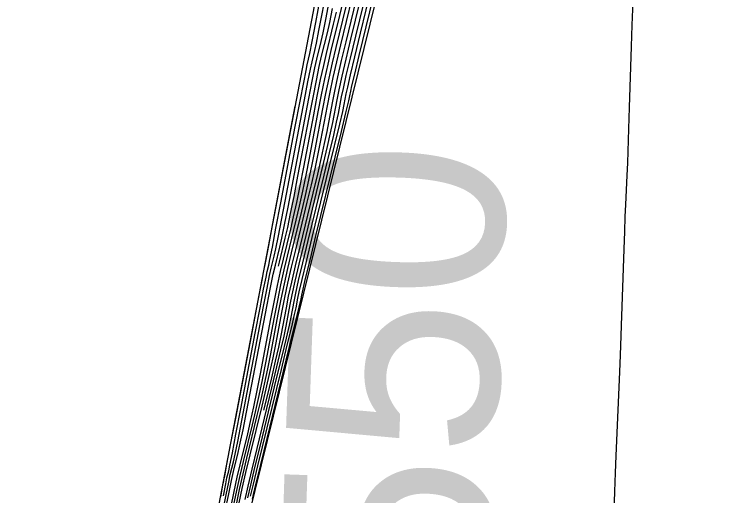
# Model space of a CAD drawing. Extents: x 1724534 to 1727318, y 657156 to 660047.
# Drawn here: x 1725451.35 to 1725468.45, y 659144.17 to 659155.58 of the extents above; entities that cross this region are included whole.
import ezdxf

# ---------------------------------------------------------------- set-up
doc = ezdxf.new("R2010")
doc.units = 0
for name, color, linetype in [('SURVEY - CONTOURS - Index with Text', 7, 'Continuous'), ('SURVEY - CONTOURS - Intermediate with optional Text', 7, 'Continuous'), ('SURVEY - DTM - Breaklines', 7, 'Continuous'), ('SURVEY - NON-TRANSPORTATION - Features', 7, 'Continuous')]:
    doc.layers.add(name, color=color, linetype=linetype)

msp = doc.modelspace()

# ---------------------------------------------------------------- linework, layer by layer
at = {"layer": 'SURVEY - CONTOURS - Index with Text'}
for points in [[(1725459.509, 659156.18), (1725459.205, 659154.93), (1725459.1, 659154.488), (1725459.011, 659154.1), (1725458.938, 659153.765), (1725458.881, 659153.484), (1725458.753, 659152.805), (1725458.696, 659152.523), (1725458.622, 659152.185), (1725458.532, 659151.791), (1725458.424, 659151.342), (1725458.114, 659150.07), (1725458.007, 659149.622), (1725457.917, 659149.231), (1725457.844, 659148.899), (1725457.789, 659148.624), (1725457.664, 659147.968), (1725457.608, 659147.692), (1725457.535, 659147.357), (1725457.443, 659146.961), (1725457.334, 659146.506), (1725457.257, 659146.192)], [(1725457.611, 659149.612), (1725457.632, 659149.705), (1725457.771, 659150.276), (1725457.829, 659150.529), (1725457.899, 659150.858), (1725457.98, 659151.263), (1725458.073, 659151.745), (1725458.336, 659153.133), (1725458.429, 659153.614), (1725458.509, 659154.017), (1725458.578, 659154.343), (1725458.634, 659154.589), (1725458.769, 659155.144), (1725458.826, 659155.392), (1725458.895, 659155.719)]]:
    msp.add_lwpolyline(points, dxfattribs=at)
at = {"layer": 'SURVEY - CONTOURS - Intermediate with optional Text'}
for points in [[(1725460.101, 659157.01), (1725459.517, 659154.605), (1725459.412, 659154.165), (1725459.345, 659153.885), (1725459.318, 659153.764), (1725459.296, 659153.653), (1725459.269, 659153.53), (1725459.201, 659153.247), (1725459.093, 659152.801), (1725458.946, 659152.195), (1725458.5, 659150.362), (1725458.353, 659149.756), (1725458.246, 659149.315), (1725458.153, 659148.924), (1725458.137, 659148.839), (1725458.043, 659148.443), (1725457.935, 659147.996), (1725457.785, 659147.382), (1725457.331, 659145.523), (1725457.182, 659144.91), (1725457.074, 659144.466), (1725457.007, 659144.191), (1725456.983, 659144.085)], [(1725459.953, 659156.802), (1725459.548, 659155.135), (1725459.413, 659154.576), (1725459.311, 659154.149), (1725459.243, 659153.855), (1725459.209, 659153.694), (1725459.161, 659153.441), (1725459.125, 659153.279), (1725459.056, 659152.981), (1725458.816, 659151.982), (1725458.404, 659150.289), (1725458.266, 659149.723), (1725458.164, 659149.294), (1725458.096, 659149.003), (1725458.062, 659148.849), (1725458.019, 659148.622), (1725457.985, 659148.467), (1725457.916, 659148.172), (1725457.812, 659147.737), (1725457.672, 659147.163), (1725457.113, 659144.872), (1725457.01, 659144.441), (1725456.942, 659144.152)], [(1725459.805, 659156.595), (1725459.434, 659155.066), (1725459.309, 659154.546), (1725459.211, 659154.133), (1725459.141, 659153.825), (1725459.099, 659153.624), (1725459.025, 659153.229), (1725458.982, 659153.027), (1725458.912, 659152.716), (1725458.812, 659152.296), (1725458.685, 659151.768), (1725458.307, 659150.216), (1725458.18, 659149.689), (1725458.081, 659149.273), (1725458.012, 659148.968), (1725457.971, 659148.774), (1725457.901, 659148.404), (1725457.86, 659148.209), (1725457.789, 659147.9), (1725457.689, 659147.478), (1725457.559, 659146.944), (1725457.174, 659145.367), (1725457.045, 659144.833), (1725456.946, 659144.415), (1725456.876, 659144.113)], [(1725459.657, 659156.388), (1725459.32, 659154.998), (1725459.204, 659154.517), (1725459.111, 659154.116), (1725459.04, 659153.795), (1725458.99, 659153.554), (1725458.889, 659153.017), (1725458.839, 659152.775), (1725458.767, 659152.45), (1725458.672, 659152.044), (1725458.554, 659151.555), (1725458.211, 659150.143), (1725458.093, 659149.655), (1725457.999, 659149.252), (1725457.928, 659148.934), (1725457.88, 659148.699), (1725457.782, 659148.186), (1725457.734, 659147.95), (1725457.662, 659147.628), (1725457.566, 659147.22), (1725457.446, 659146.725), (1725457.096, 659145.289), (1725456.977, 659144.795), (1725456.881, 659144.39), (1725456.81, 659144.074)], [(1725456.284, 659143.76), (1725456.368, 659144.187), (1725456.43, 659144.489), (1725456.469, 659144.667), (1725456.543, 659144.972), (1725456.583, 659145.15), (1725456.644, 659145.455), (1725456.835, 659146.444), (1725457.257, 659148.656), (1725457.341, 659149.085), (1725457.401, 659149.386), (1725457.439, 659149.559), (1725457.51, 659149.85), (1725457.548, 659150.024), (1725457.609, 659150.327), (1725457.801, 659151.322), (1725458.225, 659153.554), (1725458.309, 659153.985), (1725458.369, 659154.284), (1725458.406, 659154.453), (1725458.473, 659154.729), (1725458.51, 659154.899), (1725458.571, 659155.201), (1725458.763, 659156.201)], [(1725466.017, 659156.09), (1725465.99, 659155.327), (1725465.974, 659154.823), (1725465.928, 659153.372), (1725465.912, 659152.864), (1725465.883, 659152.06), (1725465.87, 659151.764), (1725465.837, 659151.071), (1725465.824, 659150.781), (1725465.811, 659150.429), (1725465.796, 659150.017), (1725465.737, 659148.202), (1725465.721, 659147.724), (1725465.706, 659147.297), (1725465.691, 659146.92), (1725465.623, 659145.475), (1725465.609, 659145.114), (1725465.594, 659144.712), (1725465.579, 659144.269), (1725465.523, 659142.586)], [(1725456.304, 659144.162), (1725456.361, 659144.451), (1725456.39, 659144.589), (1725456.431, 659144.753), (1725456.46, 659144.892), (1725456.517, 659145.183), (1725456.603, 659145.628), (1725456.717, 659146.226), (1725457.059, 659148.025), (1725457.173, 659148.622), (1725457.258, 659149.065), (1725457.315, 659149.353), (1725457.343, 659149.486), (1725457.38, 659149.637), (1725457.408, 659149.771), (1725457.465, 659150.062), (1725457.55, 659150.508), (1725457.665, 659151.11), (1725458.009, 659152.923), (1725458.123, 659153.524), (1725458.209, 659153.968), (1725458.265, 659154.255), (1725458.292, 659154.385), (1725458.325, 659154.522), (1725458.352, 659154.652), (1725458.409, 659154.941), (1725458.494, 659155.389), (1725458.61, 659155.995)], [(1725456.679, 659143.995), (1725456.753, 659144.339), (1725456.84, 659144.719), (1725456.939, 659145.134), (1725457.221, 659146.287), (1725457.32, 659146.702), (1725457.407, 659147.085), (1725457.483, 659147.434), (1725457.546, 659147.75), (1725457.697, 659148.549), (1725457.76, 659148.864), (1725457.834, 659149.211), (1725457.92, 659149.588), (1725458.018, 659149.997), (1725458.293, 659151.129), (1725458.391, 659151.539), (1725458.478, 659151.92), (1725458.553, 659152.271), (1725458.617, 659152.593), (1725458.772, 659153.414), (1725458.836, 659153.735), (1725458.91, 659154.083), (1725458.996, 659154.459), (1725459.091, 659154.862), (1725459.361, 659155.973)], [(1725456.35, 659143.799), (1725456.432, 659144.212), (1725456.498, 659144.528), (1725456.547, 659144.744), (1725456.656, 659145.191), (1725456.706, 659145.409), (1725456.772, 659145.727), (1725456.854, 659146.144), (1725457.341, 659148.691), (1725457.423, 659149.106), (1725457.488, 659149.42), (1725457.536, 659149.632), (1725457.641, 659150.063), (1725457.689, 659150.276), (1725457.754, 659150.592), (1725457.837, 659151.012), (1725458.327, 659153.584), (1725458.409, 659154.001), (1725458.474, 659154.313), (1725458.52, 659154.521), (1725458.621, 659154.937), (1725458.668, 659155.145), (1725458.733, 659155.46), (1725458.815, 659155.88)], [(1725456.547, 659143.917), (1725456.625, 659144.289), (1725456.703, 659144.642), (1725456.782, 659144.978), (1725456.995, 659145.849), (1725457.074, 659146.185), (1725457.153, 659146.542), (1725457.231, 659146.918), (1725457.309, 659147.315), (1725457.515, 659148.399), (1725457.592, 659148.795), (1725457.67, 659149.169), (1725457.747, 659149.521), (1725457.825, 659149.851), (1725458.032, 659150.703), (1725458.11, 659151.034), (1725458.188, 659151.389), (1725458.266, 659151.767), (1725458.345, 659152.169), (1725458.554, 659153.273), (1725458.632, 659153.675), (1725458.71, 659154.05), (1725458.787, 659154.401), (1725458.863, 659154.726), (1725459.065, 659155.559), (1725459.141, 659155.884)], [(1725456.613, 659143.956), (1725456.689, 659144.314), (1725456.771, 659144.681), (1725456.861, 659145.056), (1725457.108, 659146.068), (1725457.197, 659146.444), (1725457.28, 659146.813), (1725457.357, 659147.176), (1725457.427, 659147.533), (1725457.606, 659148.474), (1725457.676, 659148.83), (1725457.752, 659149.19), (1725457.834, 659149.555), (1725457.921, 659149.924), (1725458.163, 659150.916), (1725458.251, 659151.286), (1725458.333, 659151.654), (1725458.41, 659152.019), (1725458.481, 659152.381), (1725458.663, 659153.343), (1725458.734, 659153.705), (1725458.81, 659154.067), (1725458.891, 659154.43), (1725458.977, 659154.794), (1725459.213, 659155.766)], [(1725456.482, 659143.877), (1725456.561, 659144.263), (1725456.635, 659144.604), (1725456.704, 659144.9), (1725456.882, 659145.63), (1725456.951, 659145.926), (1725457.026, 659146.27), (1725457.106, 659146.66), (1725457.191, 659147.097), (1725457.424, 659148.324), (1725457.508, 659148.76), (1725457.588, 659149.148), (1725457.661, 659149.487), (1725457.729, 659149.778), (1725457.902, 659150.49), (1725457.97, 659150.781), (1725458.043, 659151.123), (1725458.123, 659151.515), (1725458.209, 659151.957), (1725458.445, 659153.203), (1725458.531, 659153.644), (1725458.61, 659154.034), (1725458.682, 659154.372), (1725458.749, 659154.658), (1725458.917, 659155.351), (1725458.983, 659155.638)], [(1725456.24, 659144.136), (1725456.293, 659144.413), (1725456.312, 659144.511), (1725456.318, 659144.534), (1725456.337, 659144.633), (1725456.39, 659144.912), (1725456.477, 659145.37), (1725456.599, 659146.008), (1725456.968, 659147.95), (1725457.089, 659148.587), (1725457.176, 659149.044), (1725457.228, 659149.319), (1725457.246, 659149.414), (1725457.249, 659149.424), (1725457.264, 659149.502), (1725457.307, 659149.728), (1725457.378, 659150.101), (1725457.477, 659150.623), (1725458.004, 659153.403)]]:
    msp.add_lwpolyline(points, dxfattribs=at)
at = {"layer": 'SURVEY - DTM - Breaklines'}
msp.add_lwpolyline([(1725548.52, 659521.481), (1725540.965, 659497.216), (1725536.847, 659481.64), (1725536.065, 659476.4), (1725532.186, 659451.331), (1725527.526, 659426.779), (1725520.287, 659402.807), (1725512.005, 659379.174), (1725506.044, 659356.068), (1725503.268, 659330.772), (1725496.158, 659306.737), (1725491.301, 659280.213), (1725484.669, 659256.065), (1725478.26, 659232.056), (1725472.366, 659207.66), (1725466.542, 659183.359), (1725459.12, 659159.228), (1725454.379, 659134.473), (1725448.668, 659109.979), (1725442.764, 659085.69), (1725436.263, 659061.294), (1725431.444, 659036.269), (1725428.274, 659013.717), (1725429.417, 659007.151)], dxfattribs=at)
at = {"layer": 'SURVEY - NON-TRANSPORTATION - Features'}
msp.add_lwpolyline([(1725429.417, 659007.151), (1725429.417, 659007.151), (1725428.421, 659013.689), (1725431.524, 659036.252), (1725436.426, 659061.257), (1725442.928, 659085.652), (1725448.785, 659109.952), (1725454.62, 659134.415), (1725460.644, 659158.853), (1725466.906, 659183.267), (1725472.478, 659207.631), (1725478.626, 659231.962), (1725484.871, 659256.014)], dxfattribs=at)

# ---------------------------------------------------------------- texts
at = {"layer": 'SURVEY - CONTOURS - Index with Text'}
msp.add_text('550', height=5, rotation=88.0407, dxfattribs=at).set_placement((1725462.642, 659141.334))

doc.saveas('drawing.dxf')
